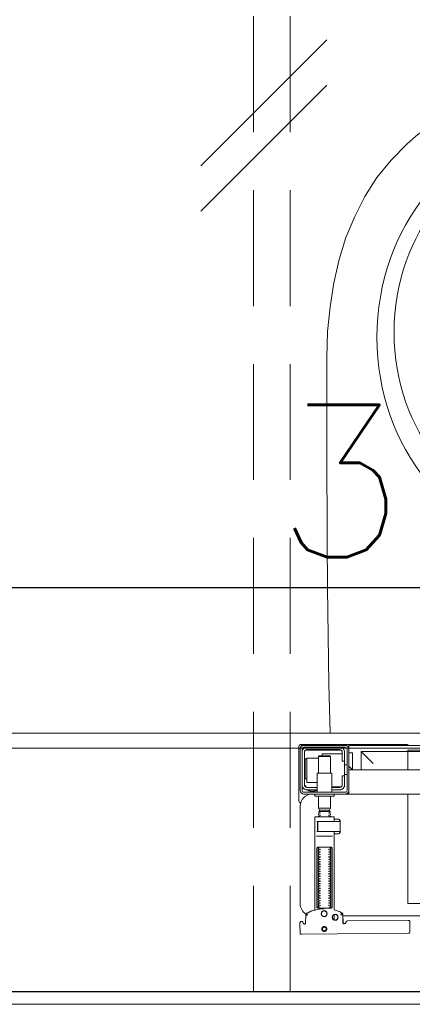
# Model space of a CAD drawing. Header units: millimetres. Extents: x 28291 to 177760, y -399809 to -170937.
# Tile 754 of 905: x 73894 to 73927, y -194641 to -194560. Entities that reach past the tile are written whole.
import ezdxf

# ---------------------------------------------------------------- set-up
doc = ezdxf.new("R2010")
doc.units = ezdxf.units.MM
doc.linetypes.add('DASHDOT', pattern=[25.4, 12.7, -6.35, 0, -6.35])
doc.linetypes.add('HIDDEN2', pattern=[4.7625, 3.175, -1.5875])
doc.layers.get('0').update_dxf_attribs({"lineweight": 0})
doc.layers.add('!! 0_ Istn-okna - wymienione', color=9, linetype='Continuous', lineweight=13, true_color=0x808080)
doc.layers.add('!! 2 ZABUDOWA GK-MDF', color=7, linetype='Continuous', lineweight=13, true_color=0x7a7a7a)
for name, color, linetype, lineweight in [('!! 0_ Istn-sciany', 3, 'Continuous', 30), ('!! 0_Osie', 1, 'DASHDOT', 13), ('0-osie-liniA', 14, 'DASHDOT', 5)]:
    doc.layers.add(name, color=color, linetype=linetype, lineweight=lineweight)
doc.layers.add('!! 2_WYBURZENIA DO REMONTU', color=7, linetype='Continuous', lineweight=0, true_color=0x4d4d4d, plot=False)
doc.layers.add('!!_@ wypos sanit nd', color=7, linetype='Continuous', lineweight=0, plot=False)
doc.styles.add('TXT', font='simplex.shx')
doc.dimstyles.new('DIM50', dxfattribs={"dimscale": 5, "dimtxt": 2.5, "dimasz": 1.5, "dimexe": 0, "dimexo": 0, "dimgap": 0.5, "dimtad": 1, "dimdec": 4, "dimrnd": 0.5, "dimdsep": 46, "dimtxsty": 'TXT', "dimblk1": 'TICK1', "dimblk2": 'TICK1', "dimsah": 1, "dimcen": 0, "dimse1": 1, "dimse2": 1, "dimclrd": 1, "dimclre": 7, "dimclrt": 9, "dimadec": 0, "dimazin": 0, "dimtfac": 1, "dimtdec": 4, "dimtmove": 2, "dimatfit": 3, "dimldrblk": 'TICK1', "dimfxl": 1, "dimtolj": 1, "dimarcsym": 0})

# ---------------------------------------------------------------- blocks, each defined once
blk = doc.blocks.new('A$Cff2eaf8b')
for points in [[(0.16424, 0.07378), (0.16327, 0.07377), (0.16304, 0.07374), (0.16282, 0.07366), (0.16262, 0.07353), (0.16265, 0.07357), (0.16258, 0.07337), (0.16257, 0.07317, -0.157432), (0.16238, 0.07258), (0.1621, 0.07218, -0.241147), (0.16129, 0.07175), (0.1115, 0.07128), (0.11133, 0.07127), (0.11119, 0.07127), (0.11107, 0.07127), (0.11094, 0.07128), (0.11078, 0.0713), (0.11062, 0.07135), (0.11047, 0.07143), (0.11033, 0.07153), (0.11022, 0.07165), (0.11012, 0.07179), (0.11005, 0.07194), (0.11001, 0.0721), (0.10999, 0.07227), (0.10995, 0.08127), (0.11022, 0.08166)], [(0.19647, 0.0744), (0.19626, 0.07438), (0.19604, 0.0743), (0.19585, 0.07417), (0.19566, 0.07396, 0.132231), (0.19551, 0.07346), (0.19546, 0.06691)], [(0.19768, 0.0731, 0.415336), (0.19869, 0.07211)], [(0.19885, 0.07212), (0.19898, 0.07212), (0.19912, 0.07213), (0.19927, 0.07216), (0.1994, 0.07222), (0.19953, 0.07229), (0.19965, 0.07238), (0.19975, 0.07248), (0.20007, 0.07294, 0.158481), (0.20025, 0.07353)], [(0.18031, 0.06175, 0.125713), (0.19466, 0.06556, 0.121439), (0.19519, 0.06605, -0.262119), (0.2, 0.0575), (0.2, -0.0225, -0.414214), (0.19, -0.0325), (0.18751, -0.0325, 0.405519), (0.188, -0.032), (0.188, -0.0313, 0.414214), (0.1875, -0.0308), (0.1725, -0.0308, 0.414214), (0.172, -0.0313), (0.172, -0.032, 0.405519), (0.17249, -0.0325, 0.001664), (0.15993, -0.0325)], [(0.172, -0.00986), (0.172, -0.01366, 0.414214), (0.1722, -0.01386), (0.18462, -0.01386), (0.1878, -0.01386, 0.414214), (0.188, -0.01366), (0.188, 0.06267), (0.18885, 0.06292), (0.18969, 0.06319), (0.19052, 0.0635), (0.19134, 0.06382), (0.19215, 0.06417), (0.19295, 0.06454), (0.19374, 0.06494), (0.19456, 0.06538), (0.19464, 0.06544), (0.19473, 0.0655), (0.19481, 0.06557), (0.19488, 0.06564), (0.19495, 0.06572), (0.19502, 0.06581)], [(0.17647, 0.01114, 0.182836), (0.17636, 0.01123), (0.17515, 0.01163, 0.050055), (0.175, 0.0119), (0.175, 0.01218, 0.050055), (0.17515, 0.01244), (0.17636, 0.01285, 0.719897), (0.17636, 0.01323), (0.17515, 0.01363, 0.050055), (0.175, 0.0139), (0.175, 0.01418, 0.050055), (0.17515, 0.01444), (0.17636, 0.01485, 0.719897), (0.17636, 0.01523), (0.17515, 0.01563, 0.050055), (0.175, 0.0159), (0.175, 0.01618, 0.050055), (0.17515, 0.01644), (0.17636, 0.01685, 0.719897), (0.17636, 0.01723), (0.17515, 0.01763, 0.050055), (0.175, 0.0179), (0.175, 0.01818, 0.050055), (0.17515, 0.01844), (0.17636, 0.01885, 0.719897), (0.17636, 0.01923), (0.17515, 0.01963, 0.050055), (0.175, 0.0199), (0.175, 0.02018, 0.050055), (0.17515, 0.02044), (0.17636, 0.02085, 0.719897), (0.17636, 0.02123), (0.17515, 0.02163, 0.050055), (0.175, 0.0219), (0.175, 0.02218, 0.050055), (0.17515, 0.02244), (0.17636, 0.02285, 0.719897), (0.17636, 0.02323), (0.17515, 0.02363, 0.050055), (0.175, 0.0239), (0.175, 0.02418, 0.050055), (0.17515, 0.02444), (0.17636, 0.02485, 0.719897), (0.17636, 0.02523), (0.17515, 0.02563, 0.050055), (0.175, 0.0259), (0.175, 0.02618, 0.050055), (0.17515, 0.02644), (0.17636, 0.02685, 0.719897), (0.17636, 0.02723), (0.17515, 0.02763, 0.050055), (0.175, 0.0279), (0.175, 0.02818, 0.050055), (0.17515, 0.02844), (0.17636, 0.02885, 0.719897), (0.17636, 0.02923), (0.17515, 0.02963, 0.050055), (0.175, 0.0299), (0.175, 0.03018, 0.050055), (0.17515, 0.03044), (0.17636, 0.03085, 0.719897), (0.17636, 0.03123), (0.17515, 0.03163, 0.050055), (0.175, 0.0319), (0.175, 0.03218, 0.050055), (0.17515, 0.03244), (0.17636, 0.03285, 0.719897), (0.17636, 0.03323), (0.17515, 0.03363, 0.050055), (0.175, 0.0339), (0.175, 0.03418, 0.050055), (0.17515, 0.03444), (0.17636, 0.03485, 0.719897), (0.17636, 0.03523), (0.17515, 0.03563, 0.050055), (0.175, 0.0359), (0.175, 0.03618, 0.050055), (0.17515, 0.03644), (0.17636, 0.03685, 0.719897), (0.17636, 0.03723), (0.17515, 0.03763, 0.050055), (0.175, 0.0379), (0.175, 0.03818, 0.050055), (0.17515, 0.03844), (0.17636, 0.03885, 0.719897), (0.17636, 0.03923), (0.17515, 0.03963, 0.050055), (0.175, 0.0399), (0.175, 0.04018, 0.050055), (0.17515, 0.04044), (0.17636, 0.04085, 0.719897), (0.17636, 0.04123), (0.17515, 0.04163, 0.050055), (0.175, 0.0419), (0.175, 0.04218, 0.050055), (0.17515, 0.04244), (0.17636, 0.04285, 0.719897), (0.17636, 0.04323), (0.17515, 0.04363, 0.050055), (0.175, 0.0439), (0.175, 0.04418, 0.050055), (0.17515, 0.04444), (0.17636, 0.04485, 0.719897), (0.17636, 0.04523), (0.17515, 0.04563, 0.050055), (0.175, 0.0459), (0.175, 0.04618, 0.050055), (0.17515, 0.04644), (0.17636, 0.04685, 0.719897), (0.17636, 0.04723), (0.17515, 0.04763, 0.050055), (0.175, 0.0479), (0.175, 0.04818, 0.050055), (0.17515, 0.04844), (0.17636, 0.04885, 0.719897), (0.17636, 0.04923), (0.17515, 0.04963, 0.050055), (0.175, 0.0499), (0.175, 0.05018, 0.050055), (0.17515, 0.05044), (0.17636, 0.05085, 0.719897), (0.17636, 0.05123), (0.17515, 0.05163, 0.050055), (0.175, 0.0519), (0.175, 0.05218, 0.050055), (0.17515, 0.05244), (0.17636, 0.05285, 0.719897), (0.17636, 0.05323), (0.17515, 0.05363, 0.050055), (0.175, 0.0539), (0.175, 0.05418, 0.050055), (0.17515, 0.05444), (0.17636, 0.05485, 0.719897), (0.17636, 0.05523), (0.17515, 0.05563, 0.050055), (0.175, 0.0559), (0.175, 0.05618, 0.050055), (0.17515, 0.05644), (0.17636, 0.05685, 0.719897), (0.17636, 0.05723), (0.17515, 0.05763, 0.050055), (0.175, 0.0579), (0.175, 0.05818, 0.050055), (0.17515, 0.05844), (0.17636, 0.05885, 0.719897), (0.17636, 0.05923), (0.17515, 0.05963, 0.050055), (0.175, 0.0599), (0.175, 0.06018, 0.050055), (0.17515, 0.06044), (0.17636, 0.06085, 0.474594), (0.17647, 0.06114)], [(0.18353, 0.06114, 0.474594), (0.18364, 0.06085), (0.18485, 0.06044, 0.050055), (0.185, 0.06018), (0.185, 0.0599, 0.050055), (0.18485, 0.05963), (0.18364, 0.05923, 0.719897), (0.18364, 0.05885), (0.18485, 0.05844, 0.050055), (0.185, 0.05818), (0.185, 0.0579, 0.050055), (0.18485, 0.05763), (0.18364, 0.05723, 0.719897), (0.18364, 0.05685), (0.18485, 0.05644, 0.050055), (0.185, 0.05618), (0.185, 0.0559, 0.050055), (0.18485, 0.05563), (0.18364, 0.05523, 0.719897), (0.18364, 0.05485), (0.18485, 0.05444, 0.050055), (0.185, 0.05418), (0.185, 0.0539, 0.050055), (0.18485, 0.05363), (0.18364, 0.05323, 0.719897), (0.18364, 0.05285), (0.18485, 0.05244, 0.050055), (0.185, 0.05218), (0.185, 0.0519, 0.050055), (0.18485, 0.05163), (0.18364, 0.05123, 0.719897), (0.18364, 0.05085), (0.18485, 0.05044, 0.050055), (0.185, 0.05018), (0.185, 0.0499, 0.050055), (0.18485, 0.04963), (0.18364, 0.04923, 0.719897), (0.18364, 0.04885), (0.18485, 0.04844, 0.050055), (0.185, 0.04818), (0.185, 0.0479, 0.050055), (0.18485, 0.04763), (0.18364, 0.04723, 0.719897), (0.18364, 0.04685), (0.18485, 0.04644, 0.050055), (0.185, 0.04618), (0.185, 0.0459, 0.050055), (0.18485, 0.04563), (0.18364, 0.04523, 0.719897), (0.18364, 0.04485), (0.18485, 0.04444, 0.050055), (0.185, 0.04418), (0.185, 0.0439, 0.050055), (0.18485, 0.04363), (0.18364, 0.04323, 0.719897), (0.18364, 0.04285), (0.18485, 0.04244, 0.050055), (0.185, 0.04218), (0.185, 0.0419, 0.050055), (0.18485, 0.04163), (0.18364, 0.04123, 0.719897), (0.18364, 0.04085), (0.18485, 0.04044, 0.050055), (0.185, 0.04018), (0.185, 0.0399, 0.050055), (0.18485, 0.03963), (0.18364, 0.03923, 0.719897), (0.18364, 0.03885), (0.18485, 0.03844, 0.050055), (0.185, 0.03818), (0.185, 0.0379, 0.050055), (0.18485, 0.03763), (0.18364, 0.03723, 0.719897), (0.18364, 0.03685), (0.18485, 0.03644, 0.050055), (0.185, 0.03618), (0.185, 0.0359, 0.050055), (0.18485, 0.03563), (0.18364, 0.03523, 0.719897), (0.18364, 0.03485), (0.18485, 0.03444, 0.050055), (0.185, 0.03418), (0.185, 0.0339, 0.050055), (0.18485, 0.03363), (0.18364, 0.03323, 0.719897), (0.18364, 0.03285), (0.18485, 0.03244, 0.050055), (0.185, 0.03218), (0.185, 0.0319, 0.050055), (0.18485, 0.03163), (0.18364, 0.03123, 0.719897), (0.18364, 0.03085), (0.18485, 0.03044, 0.050055), (0.185, 0.03018), (0.185, 0.0299, 0.050055), (0.18485, 0.02963), (0.18364, 0.02923, 0.719897), (0.18364, 0.02885), (0.18485, 0.02844, 0.050055), (0.185, 0.02818), (0.185, 0.0279, 0.050055), (0.18485, 0.02763), (0.18364, 0.02723, 0.719897), (0.18364, 0.02685), (0.18485, 0.02644, 0.050055), (0.185, 0.02618), (0.185, 0.0259, 0.050055), (0.18485, 0.02563), (0.18364, 0.02523, 0.719897), (0.18364, 0.02485), (0.18485, 0.02444, 0.050055), (0.185, 0.02418), (0.185, 0.0239, 0.050055), (0.18485, 0.02363), (0.18364, 0.02323, 0.719897), (0.18364, 0.02285), (0.18485, 0.02244, 0.050055), (0.185, 0.02218), (0.185, 0.0219, 0.050055), (0.18485, 0.02163), (0.18364, 0.02123, 0.719897), (0.18364, 0.02085), (0.18485, 0.02044, 0.050055), (0.185, 0.02018), (0.185, 0.0199, 0.050055), (0.18485, 0.01963), (0.18364, 0.01923, 0.719897), (0.18364, 0.01885), (0.18485, 0.01844, 0.050055), (0.185, 0.01818), (0.185, 0.0179, 0.050055), (0.18485, 0.01763), (0.18364, 0.01723, 0.719897), (0.18364, 0.01685), (0.18485, 0.01644, 0.050055), (0.185, 0.01618), (0.185, 0.0159, 0.050055), (0.18485, 0.01563), (0.18364, 0.01523, 0.719897), (0.18364, 0.01485), (0.18485, 0.01444, 0.050055), (0.185, 0.01418), (0.185, 0.0139, 0.050055), (0.18485, 0.01363), (0.18364, 0.01323, 0.719897), (0.18364, 0.01285), (0.18485, 0.01244, 0.050055), (0.185, 0.01218), (0.185, 0.0119, 0.050055), (0.18485, 0.01163), (0.18364, 0.01123, 0.182836), (0.18353, 0.01114)], [(0.18575, -0.00966), (0.18575, -0.00207), (0.18572, -0.00196), (0.18564, -0.00189), (0.18554, -0.00186), (0.18565, -0.00188), (0.18573, -0.00194), (0.18577, -0.00204), (0.18577, -0.00966), (0.18574, -0.00977), (0.18566, -0.00984), (0.18547, -0.00986), (0.18558, -0.00981), (0.18563, -0.00966), (0.18563, -0.00206), (0.18557, -0.00191), (0.18547, -0.00186), (0.16743, -0.00186, 0.414214), (0.16723, -0.00206), (0.16723, -0.00966, 0.414214), (0.16743, -0.00986), (0.18547, -0.00986)], [(0.18555, -0.00986, 0.414213), (0.18575, -0.00966), (0.18575, -0.00207), (0.18575, -0.00966), (0.18572, -0.00977), (0.18564, -0.00984), (0.18554, -0.00986)], [(0.175, -0.01382), (0.175, -0.01406, -0.050055), (0.17515, -0.01432), (0.17636, -0.01473, -0.719897), (0.17636, -0.01511), (0.17515, -0.01552, -0.050055), (0.175, -0.01578), (0.175, -0.01606, -0.050055), (0.17515, -0.01632), (0.17636, -0.01673, -0.719897), (0.17636, -0.01711), (0.17515, -0.01752, -0.050055), (0.175, -0.01778), (0.1759, -0.0183), (0.1759, -0.01936), (0.175, -0.02092), (0.175, -0.0308)], [(0.185, -0.01382), (0.185, -0.01406, 0.050055), (0.18485, -0.01432), (0.18364, -0.01473, 0.719897), (0.18364, -0.01511), (0.18485, -0.01552, 0.050055), (0.185, -0.01578), (0.185, -0.01606, 0.050055), (0.18485, -0.01632), (0.18364, -0.01673, 0.719897), (0.18364, -0.01711), (0.18485, -0.01752, 0.050055), (0.185, -0.01778), (0.1841, -0.0183), (0.1841, -0.01936), (0.185, -0.02092), (0.185, -0.0308)], [(0.2001, -0.02534, 0.126559), (0.19961, -0.02525)], [(0.20099, -0.02671, 0.198909), (0.20055, -0.02564, 0.091301), (0.2001, -0.02534)], [(0.16379, -0.0385), (0.1635, -0.0385), (0.1635, -0.04, -0.414214), (0.1675, -0.036), (0.174, -0.036)], [(0.174, -0.038), (0.1675, -0.038, 0.414214), (0.1655, -0.04), (0.1655, -0.0475), (0.1635, -0.0475), (0.1635, -0.067, 0.414214), (0.1675, -0.071)], [(0.1635, -0.0595), (0.1655, -0.0595), (0.1655, -0.067, 0.414214), (0.1675, -0.069), (0.1945, -0.069, 0.414214), (0.1965, -0.067), (0.1965, -0.04, 0.414214), (0.1945, -0.038), (0.186, -0.038)], [(0.174, -0.034), (0.174, -0.0493, 0.414214), (0.1745, -0.0498), (0.1855, -0.0498, 0.414214), (0.186, -0.0493), (0.186, -0.034)], [(0.19375, -0.03562, 0.119096), (0.19, -0.03454, 0.119096), (0.18625, -0.03562)], [(0.19375, -0.036), (0.19375, -0.03562), (0.18625, -0.03562), (0.18625, -0.036), (0.1945, -0.036, -0.414214), (0.1985, -0.04)], [(0.1945, -0.04497), (0.19515, -0.04496), (0.19542, -0.04496), (0.1956, -0.04496), (0.19566, -0.04496, 0.116465), (0.19589, -0.0449), (0.196, -0.04485), (0.196, -0.06155), (0.19589, -0.0615, 0.116465), (0.19566, -0.06144), (0.19542, -0.06144), (0.19515, -0.06144), (0.1945, -0.06143)], [(0.11124, -0.0725), (0.11142, -0.07274), (0.11165, -0.07293), (0.11192, -0.07308), (0.1122, -0.07317), (0.1125, -0.0732), (0.1623, -0.0732, 0.326231), (0.16325, -0.0725)], [(0.1987, -0.07216, 0.000114), (0.1987, -0.07216, 0.517015), (0.20003, -0.07309), (0.19993, -0.07313), (0.19983, -0.07315), (0.19971, -0.07318), (0.19958, -0.07319), (0.19948, -0.07319), (0.19903, -0.07319), (0.19841, -0.07319), (0.19771, -0.07319), (0.16427, -0.07319), (0.16392, -0.07319), (0.16356, -0.07319), (0.16323, -0.07319), (0.16293, -0.07319), (0.16269, -0.07319), (0.16249, -0.07319), (0.16236, -0.07319)], [(0.1945, -0.071, 0.414214), (0.1985, -0.067)], [(0.2001, -0.07306, 0.091301), (0.20055, -0.07276, 0.198909), (0.20099, -0.0717)]]:
    blk.add_lwpolyline(points, format="xyb")
for points in [[(0.19864, 0.08252), (0.11173, 0.08169)], [(0.20013, 0.08252), (0.20025, 0.07353)], [(0.16386, 0.07389), (0.16409, 0.07384), (0.16425, 0.07378), (0.1644, 0.07368), (0.16452, 0.07356), (0.16463, 0.07342), (0.16471, 0.07326), (0.16476, 0.07309), (0.16478, 0.07292), (0.16496, 0.06636), (0.16497, 0.06624), (0.16498, 0.06614), (0.165, 0.06604), (0.16503, 0.06594), (0.16507, 0.06584), (0.16511, 0.06575), (0.16516, 0.06566), (0.16521, 0.06557), (0.16527, 0.06549), (0.16534, 0.0654), (0.16542, 0.06533), (0.1655, 0.06526), (0.16558, 0.06519), (0.16567, 0.06513), (0.16576, 0.06508), (0.16651, 0.0647), (0.16726, 0.06433), (0.16803, 0.06399), (0.16881, 0.06367), (0.1696, 0.06337), (0.17039, 0.06309), (0.17119, 0.06284), (0.172, 0.0626), (0.172, -0.00186)], [(0.1651, 0.06653), (0.16492, 0.07312), (0.1649, 0.07329), (0.16485, 0.07345), (0.16478, 0.07361), (0.16467, 0.07374), (0.16455, 0.07386), (0.16441, 0.07396), (0.16425, 0.07403), (0.16409, 0.07408), (0.16391, 0.07409)], [(0.19757, 0.07355), (0.19749, 0.07368), (0.19738, 0.0738), (0.19726, 0.0739), (0.19713, 0.07399), (0.19698, 0.07405), (0.19683, 0.07408), (0.19667, 0.07409), (0.19577, 0.07408)], [(0.16493, 0.0675), (-0.16477, 0.0675)], [(0.172, 0.07087), (0.172, 0.06656)], [(-0.11847, -0.0325), (-0.11847, 0.0575), (0.11153, 0.0575), (0.11153, -0.0325)], [(0.17483, 0.06014), (0.17483, 0.01214)], [(0.18523, 0.01214), (0.18523, 0.06014)], [(0.16811, -0.00015), (0.16776, -0.00056), (0.16776, -0.00022), (0.16779, -0.00011), (0.16786, -0.00004), (0.16797, 0), (0.1681, 0.00001), (0.16822, 0.00001), (0.16841, 0.00003), (0.16887, 0.00014), (0.172, 0.00014)], [(0.16848, 0.00006), (0.16856, 0.00012), (0.16876, 0.00014)], [(0.18662, 0.00214), (0.17345, 0.00214)], [(0.16732, -0.0019), (0.16732, -0.00074), (0.16736, -0.00062), (0.16746, -0.00054), (0.16767, -0.00049)], [(0.16751, -0.00165), (0.16754, -0.00139), (0.16766, -0.00086)], [(0.17371, -0.00186), (0.18481, -0.00186), (0.18637, -0.00186)], [(0.16767, -0.01124), (0.16755, -0.01122), (0.16746, -0.01119), (0.16737, -0.01112), (0.16732, -0.01098), (0.16732, -0.00983)], [(0.16766, -0.01087), (0.16754, -0.01033), (0.16751, -0.01008)], [(0.172, -0.01186), (0.16887, -0.01186), (0.16841, -0.01176), (0.16831, -0.01174), (0.16819, -0.01174), (0.16806, -0.01173), (0.16794, -0.01172), (0.16783, -0.01166), (0.16776, -0.01151), (0.16776, -0.01117), (0.16811, -0.01157)], [(0.16876, -0.01186), (0.16866, -0.01186), (0.16848, -0.01178)], [(0.18558, -0.00986), (0.18637, -0.00986)], [(0.185, -0.02092), (0.175, -0.02092)], [(0.1759, -0.0183), (0.1841, -0.0183)], [(0.1841, -0.01936), (0.1759, -0.01936)], [(0.19962, -0.02522), (0.19976, -0.02523), (0.19987, -0.02526), (0.20001, -0.0253)], [(0.20099, -0.02671), (0.20099, -0.0717)], [(-0.16, -0.0355), (-0.16, -0.0325), (0.16, -0.0325), (0.16, -0.0355)], [(0.16, -0.0485), (0.16, -0.0365)], [(0.1635, -0.0475), (0.1635, -0.04)], [(0.174, -0.0385), (0.16618, -0.0385)], [(0.167, -0.03806), (0.16693, -0.03815), (0.16687, -0.03825), (0.16681, -0.03837), (0.16675, -0.0385)], [(0.19499, -0.03806), (0.19506, -0.03814), (0.19512, -0.03823), (0.19517, -0.03833), (0.19521, -0.03842), (0.19525, -0.03853), (0.19528, -0.03863), (0.19531, -0.03874), (0.19533, -0.03885), (0.19535, -0.03896), (0.19537, -0.03907), (0.19538, -0.03917), (0.19539, -0.03927), (0.19537, -0.03937), (0.19547, -0.0394), (0.19557, -0.0394), (0.19567, -0.0394), (0.19578, -0.0394), (0.19589, -0.0394), (0.19612, -0.0394), (0.19616, -0.0393), (0.19615, -0.03919), (0.19613, -0.03907), (0.19609, -0.03894), (0.19605, -0.03882), (0.19594, -0.03861)], [(0.1615, -0.0485), (0.1635, -0.0485)], [(0.186, -0.042), (0.1945, -0.042), (0.1945, -0.062), (0.185, -0.062)], [(0.19591, -0.04489), (0.19602, -0.04489), (0.19615, -0.04489), (0.19632, -0.04489), (0.1965, -0.04489)], [(0.16, -0.0555), (0.157, -0.0525), (0.16, -0.0525), (-0.16, -0.0525), (-0.157, -0.0525), (-0.16, -0.0555)], [(0.11153, -0.0525), (0.11153, -0.0675), (0.15, -0.0675)], [(0.14, -0.0575), (0.15, -0.0675), (0.15, -0.0525)], [(0.16, -0.0665), (0.157, -0.0665), (0.157, -0.0525)], [(0.1615, -0.0565), (0.1635, -0.0565)], [(0.175, -0.0498), (0.175, -0.06346), (0.1755, -0.06396), (0.1845, -0.06396), (0.185, -0.06346), (0.185, -0.0498)], [(0.1655, -0.0655), (0.182, -0.0655), (0.182, -0.06396)], [(0.185, -0.06346), (0.175, -0.06346)], [(0.1965, -0.06151), (0.19632, -0.06151), (0.19615, -0.06151), (0.19602, -0.06151), (0.19591, -0.06151)], [(0.16, -0.0695), (0.16, -0.0725), (0.03305, -0.0725)], [(0.16721, -0.0685), (0.19466, -0.0685), (0.19478, -0.0685)], [(0.17, -0.069), (0.17, -0.0685)], [(0.174, -0.069), (0.174, -0.0685)]]:
    blk.add_lwpolyline(points)
for points in [[(0.18024, 0.0763), (0.18044, 0.07631), (0.18064, 0.07634), (0.18083, 0.07639), (0.18102, 0.07646), (0.1812, 0.07655), (0.18138, 0.07665), (0.18154, 0.07677), (0.18168, 0.07691), (0.18182, 0.07706), (0.18193, 0.07722), (0.18204, 0.0774), (0.18212, 0.07758), (0.18219, 0.07777), (0.18223, 0.07796), (0.18226, 0.07816), (0.18227, 0.07836), (0.18226, 0.07857), (0.18223, 0.07876), (0.18217, 0.07896), (0.18211, 0.07915), (0.18202, 0.07933), (0.18191, 0.0795), (0.18179, 0.07966), (0.18165, 0.07981), (0.1815, 0.07994), (0.18134, 0.08006), (0.18117, 0.08016), (0.18099, 0.08024), (0.1808, 0.08031), (0.1806, 0.08036), (0.1804, 0.08038), (0.1802, 0.08039), (0.18, 0.08038), (0.1798, 0.08035), (0.17961, 0.0803), (0.17942, 0.08023), (0.17924, 0.08014), (0.17907, 0.08004), (0.17891, 0.07992), (0.17876, 0.07978), (0.17863, 0.07963), (0.17851, 0.07947), (0.17841, 0.07929), (0.17832, 0.07911), (0.17826, 0.07892), (0.17821, 0.07872), (0.17818, 0.07853), (0.17817, 0.07832), (0.17819, 0.07812), (0.17822, 0.07793), (0.17827, 0.07773), (0.17834, 0.07754), (0.17842, 0.07736), (0.17853, 0.07719), (0.17865, 0.07703), (0.17879, 0.07688), (0.17894, 0.07675), (0.1791, 0.07663), (0.17927, 0.07653), (0.17946, 0.07645), (0.17965, 0.07638), (0.17984, 0.07633), (0.18004, 0.07631)], [(0.18023, 0.07679), (0.18038, 0.0768), (0.18053, 0.07682), (0.18068, 0.07686), (0.18082, 0.07691), (0.18096, 0.07698), (0.18109, 0.07706), (0.18121, 0.07715), (0.18132, 0.07725), (0.18143, 0.07737), (0.18151, 0.07749), (0.18159, 0.07762), (0.18166, 0.07776), (0.18171, 0.0779), (0.18174, 0.07805), (0.18176, 0.0782), (0.18177, 0.07835), (0.18176, 0.0785), (0.18174, 0.07866), (0.1817, 0.0788), (0.18164, 0.07895), (0.18158, 0.07908), (0.1815, 0.07921), (0.18141, 0.07933), (0.1813, 0.07944), (0.18119, 0.07955), (0.18107, 0.07964), (0.18093, 0.07971), (0.1808, 0.07978), (0.18065, 0.07983), (0.18051, 0.07986), (0.18036, 0.07988), (0.1802, 0.07989), (0.18005, 0.07988), (0.1799, 0.07986), (0.17975, 0.07982), (0.17961, 0.07976), (0.17947, 0.0797), (0.17935, 0.07962), (0.17922, 0.07953), (0.17911, 0.07942), (0.17901, 0.07931), (0.17892, 0.07919), (0.17884, 0.07906), (0.17878, 0.07892), (0.17873, 0.07877), (0.1787, 0.07863), (0.17867, 0.07848), (0.17867, 0.07832), (0.17868, 0.07817), (0.1787, 0.07802), (0.17874, 0.07787), (0.17879, 0.07773), (0.17886, 0.07759), (0.17894, 0.07746), (0.17903, 0.07734), (0.17913, 0.07723), (0.17925, 0.07713), (0.17937, 0.07704), (0.1795, 0.07696), (0.17964, 0.0769), (0.17978, 0.07685), (0.17993, 0.07682), (0.18008, 0.07679)], [(0.16587, 0.06536), (0.16582, 0.06538), (0.16577, 0.06542), (0.16573, 0.06545), (0.16568, 0.06549), (0.16563, 0.06553), (0.16558, 0.06558), (0.16553, 0.06563), (0.16548, 0.06568), (0.16544, 0.06573), (0.1654, 0.06579), (0.16536, 0.06585), (0.16532, 0.06591), (0.16529, 0.06597), (0.16526, 0.06603), (0.16523, 0.0661), (0.16521, 0.06616), (0.16519, 0.06623), (0.16517, 0.06629), (0.16515, 0.06636), (0.16514, 0.06642), (0.16514, 0.06648), (0.16513, 0.06654), (0.16513, 0.06659), (0.16518, 0.06661), (0.16643, 0.06666), (0.16648, 0.06666), (0.16654, 0.06666), (0.16659, 0.06668), (0.16664, 0.06665), (0.16661, 0.06661), (0.16658, 0.06656), (0.16655, 0.06651), (0.16652, 0.06645), (0.16594, 0.06536)], [(0.18533, 0.06114), (0.18541, 0.06113), (0.1855, 0.06112), (0.18559, 0.06111), (0.18567, 0.06108), (0.18575, 0.06105), (0.18583, 0.06101), (0.18591, 0.06096), (0.18597, 0.0609), (0.18604, 0.06084), (0.18609, 0.06076), (0.18615, 0.06068), (0.18619, 0.06058), (0.18623, 0.06048), (0.18625, 0.06037), (0.18627, 0.06025), (0.18628, 0.06014), (0.18628, 0.01214), (0.18627, 0.01202), (0.18625, 0.01191), (0.18623, 0.0118), (0.18619, 0.01169), (0.18615, 0.0116), (0.18609, 0.01151), (0.18604, 0.01144), (0.18597, 0.01137), (0.18591, 0.01131), (0.18583, 0.01126), (0.18575, 0.01122), (0.18567, 0.01119), (0.18559, 0.01117), (0.1855, 0.01115), (0.18541, 0.01114), (0.18533, 0.01114), (0.17475, 0.01114), (0.17466, 0.01114), (0.17457, 0.01115), (0.17449, 0.01117), (0.1744, 0.01119), (0.17432, 0.01122), (0.17424, 0.01126), (0.17416, 0.01131), (0.17409, 0.01137), (0.17403, 0.01144), (0.17397, 0.01151), (0.17392, 0.0116), (0.17387, 0.01169), (0.17384, 0.0118), (0.17381, 0.01191), (0.17379, 0.01202), (0.17379, 0.01214), (0.17379, 0.06014), (0.17379, 0.06025), (0.17381, 0.06037), (0.17384, 0.06048), (0.17387, 0.06058), (0.17392, 0.06068), (0.17397, 0.06076), (0.17403, 0.06084), (0.17409, 0.0609), (0.17416, 0.06096), (0.17424, 0.06101), (0.17432, 0.06105), (0.1744, 0.06108), (0.17449, 0.06111), (0.17457, 0.06112), (0.17466, 0.06113), (0.17475, 0.06114)], [(-0.11847, -0.0685), (0.11153, -0.0685), (0.11153, -0.0675), (-0.11847, -0.0675)]]:
    blk.add_lwpolyline(points, close=True)
for points in [[(0.19546, 0.0669), (0.19546, 0.0669), (0.19546, 0.0669), (0.19546, 0.06691), (0.19546, 0.06691), (0.19546, 0.06691), (0.19546, 0.06691), (0.19546, 0.06691), (0.19546, 0.06691), (0.19546, 0.06691), (0.19546, 0.06691), (0.19546, 0.06691), (0.19546, 0.06691), (0.19546, 0.06691), (0.19546, 0.06691), (0.19546, 0.06691), (0.19546, 0.06691), (0.19546, 0.06691), (0.19546, 0.06691), (0.19546, 0.06691), (0.19546, 0.0669), (0.19546, 0.0669), (0.19546, 0.0669), (0.19546, 0.0669), (0.19546, 0.0669), (0.19546, 0.0669), (0.19546, 0.0669), (0.19546, 0.0669), (0.19546, 0.0669), (0.19546, 0.0669), (0.19546, 0.0669), (0.19546, 0.0669), (0.19546, 0.0669), (0.19546, 0.0669), (0.19546, 0.0669), (0.19546, 0.0669), (0.19545, 0.0669), (0.19545, 0.06691), (0.19545, 0.06691), (0.19545, 0.06691), (0.19545, 0.06691), (0.19545, 0.06691), (0.19545, 0.06691), (0.19545, 0.06691), (0.19545, 0.06691), (0.19544, 0.06691), (0.19544, 0.06691), (0.19544, 0.0669), (0.19544, 0.0669), (0.19544, 0.0669), (0.19543, 0.0669), (0.19543, 0.0669), (0.19543, 0.0669), (0.19543, 0.0669), (0.19543, 0.0669), (0.19543, 0.0669), (0.19543, 0.0669), (0.19542, 0.0669), (0.19542, 0.0669), (0.19542, 0.0669), (0.19542, 0.0669), (0.19542, 0.0669), (0.19541, 0.0669), (0.19541, 0.0669), (0.19541, 0.0669), (0.19541, 0.0669), (0.19541, 0.0669), (0.1954, 0.0669), (0.1954, 0.0669), (0.1954, 0.0669), (0.19539, 0.0669), (0.19539, 0.0669), (0.19539, 0.0669), (0.19537, 0.06691), (0.19537, 0.06691), (0.19537, 0.06691), (0.19536, 0.06691), (0.19536, 0.06691), (0.19535, 0.06691), (0.19535, 0.06691), (0.19534, 0.06691), (0.19534, 0.06691), (0.19533, 0.06691), (0.19533, 0.06691), (0.19532, 0.06691), (0.19532, 0.06691), (0.19531, 0.06691), (0.19531, 0.06691), (0.1953, 0.06691), (0.19529, 0.06691), (0.19529, 0.06691), (0.19528, 0.06691), (0.19527, 0.06691), (0.19527, 0.06691), (0.19526, 0.06691), (0.19525, 0.06691), (0.19524, 0.06691), (0.19523, 0.06691), (0.19523, 0.06691), (0.19522, 0.06691), (0.19521, 0.06691), (0.1952, 0.06691), (0.19519, 0.06691), (0.19518, 0.06691), (0.19517, 0.06691), (0.19516, 0.06691), (0.19515, 0.06691), (0.19514, 0.06691), (0.19513, 0.06691), (0.19512, 0.06691), (0.19511, 0.06691), (0.1951, 0.06691), (0.19509, 0.06691), (0.19508, 0.06691), (0.19507, 0.06691), (0.19506, 0.06691), (0.19505, 0.06691), (0.19504, 0.06691), (0.19503, 0.06691), (0.19502, 0.06691), (0.19501, 0.06691), (0.19499, 0.06691), (0.19498, 0.06691), (0.19497, 0.06691), (0.19496, 0.06691), (0.19495, 0.06691), (0.19494, 0.06692), (0.19492, 0.06692), (0.19491, 0.06692), (0.1949, 0.06692), (0.19489, 0.06692), (0.19487, 0.06692), (0.19486, 0.06692), (0.19485, 0.06692), (0.19484, 0.06692), (0.19482, 0.06692), (0.19481, 0.06692), (0.19469, 0.06692), (0.19464, 0.06692), (0.19459, 0.06692), (0.19456, 0.06692), (0.19453, 0.06692), (0.19451, 0.06692), (0.19448, 0.06692), (0.19445, 0.06692), (0.19443, 0.06692), (0.1944, 0.06692), (0.19438, 0.06692), (0.19435, 0.06692), (0.19433, 0.06692), (0.1943, 0.06692), (0.19428, 0.06692), (0.19427, 0.06692), (0.19425, 0.06692), (0.19423, 0.06692), (0.19422, 0.06692), (0.19421, 0.06692), (0.19419, 0.06692), (0.19418, 0.06692), (0.19418, 0.06692), (0.19417, 0.06692), (0.19416, 0.06692), (0.19416, 0.06692), (0.19415, 0.06692), (0.19415, 0.06693), (0.19414, 0.06693), (0.19414, 0.06693), (0.19413, 0.06693), (0.19413, 0.06693), (0.19412, 0.06693), (0.19412, 0.06693), (0.19411, 0.06693), (0.19411, 0.06693), (0.19411, 0.06692), (0.1941, 0.06692), (0.1941, 0.06692), (0.1941, 0.06692), (0.19409, 0.06692), (0.19409, 0.06692), (0.19409, 0.06692), (0.19408, 0.06692), (0.19408, 0.06692), (0.19408, 0.06692), (0.19407, 0.06692), (0.19407, 0.06692), (0.19406, 0.06692), (0.19406, 0.06692), (0.19406, 0.06692), (0.19406, 0.06692), (0.19405, 0.06692), (0.19405, 0.06692), (0.19405, 0.06692), (0.19405, 0.06692), (0.19404, 0.06693), (0.19404, 0.06693), (0.19404, 0.06693), (0.19403, 0.06693), (0.19403, 0.06693), (0.19402, 0.06693), (0.19402, 0.06694), (0.19402, 0.06694), (0.19401, 0.06694), (0.19401, 0.06694), (0.19401, 0.06694), (0.194, 0.06694), (0.194, 0.06694), (0.194, 0.06694), (0.194, 0.06694), (0.194, 0.06694), (0.194, 0.06694), (0.19399, 0.06694), (0.19399, 0.06694), (0.19399, 0.06694), (0.19399, 0.06694), (0.19399, 0.06694), (0.19399, 0.06694), (0.19399, 0.06694), (0.19398, 0.06694), (0.19398, 0.06694), (0.19398, 0.06694), (0.19398, 0.06693), (0.19398, 0.06693), (0.19397, 0.06693), (0.19397, 0.06693), (0.19397, 0.06693), (0.19397, 0.06693), (0.19397, 0.06692), (0.19397, 0.06692), (0.19397, 0.06692), (0.19397, 0.06692), (0.19397, 0.06692), (0.19397, 0.06691), (0.19397, 0.06691), (0.19397, 0.06691), (0.19397, 0.06691), (0.19397, 0.0669), (0.19397, 0.0669), (0.19397, 0.0669), (0.19397, 0.0669), (0.19397, 0.0669), (0.19397, 0.06689), (0.19397, 0.06689), (0.19397, 0.06689), (0.19397, 0.06689), (0.19397, 0.06689), (0.19397, 0.06688), (0.19397, 0.06688), (0.19398, 0.06688), (0.19398, 0.06688), (0.19398, 0.06688), (0.19398, 0.06687), (0.19399, 0.06687), (0.19399, 0.06687), (0.19399, 0.06687), (0.194, 0.06686), (0.194, 0.06686), (0.19401, 0.06685), (0.19401, 0.06685), (0.19401, 0.06685), (0.19402, 0.06684), (0.19402, 0.06684), (0.19402, 0.06684), (0.19402, 0.06683), (0.19403, 0.06683), (0.19403, 0.06683), (0.19403, 0.06682), (0.19403, 0.06682), (0.19403, 0.06682), (0.19403, 0.06681), (0.19403, 0.06681), (0.19404, 0.06681), (0.19404, 0.06681), (0.19404, 0.0668), (0.19404, 0.0668), (0.19404, 0.0668), (0.19404, 0.06679), (0.19405, 0.06679), (0.19405, 0.06679), (0.19405, 0.06678), (0.19405, 0.06678), (0.19405, 0.06677), (0.19406, 0.06677), (0.19406, 0.06677), (0.19406, 0.06676), (0.19406, 0.06676), (0.19407, 0.06675), (0.19407, 0.06675), (0.19407, 0.06674), (0.19408, 0.06673), (0.19408, 0.06672), (0.19409, 0.06671), (0.1941, 0.0667), (0.1941, 0.06669), (0.19411, 0.06668), (0.19412, 0.06666), (0.19414, 0.06663), (0.19416, 0.06659), (0.19418, 0.06655), (0.19419, 0.06653), (0.1942, 0.06652), (0.19421, 0.0665), (0.19422, 0.06648), (0.19423, 0.06646), (0.19433, 0.06627), (0.19434, 0.06626), (0.19435, 0.06624), (0.19436, 0.06622), (0.19437, 0.06621), (0.19438, 0.06619), (0.19439, 0.06618), (0.1944, 0.06616), (0.1944, 0.06614), (0.19441, 0.06613), (0.19442, 0.06611), (0.19443, 0.0661), (0.19444, 0.06608), (0.19445, 0.06607), (0.19445, 0.06605), (0.19446, 0.06604), (0.19447, 0.06603), (0.19448, 0.06601), (0.19448, 0.066), (0.19449, 0.06598), (0.1945, 0.06597), (0.19451, 0.06596), (0.19451, 0.06595), (0.19452, 0.06593), (0.19453, 0.06592), (0.19453, 0.06591), (0.19454, 0.0659), (0.19455, 0.06588), (0.19455, 0.06587), (0.19456, 0.06586), (0.19457, 0.06585), (0.19457, 0.06584), (0.19458, 0.06583), (0.19458, 0.06582), (0.19459, 0.06581), (0.19459, 0.0658), (0.1946, 0.06579), (0.1946, 0.06578), (0.19461, 0.06577), (0.19461, 0.06576), (0.19462, 0.06575), (0.19462, 0.06574), (0.19463, 0.06573), (0.19463, 0.06572), (0.19464, 0.06572), (0.19464, 0.06571), (0.19464, 0.0657), (0.19465, 0.06569), (0.19465, 0.06569), (0.19466, 0.06568), (0.19466, 0.06567), (0.19466, 0.06567), (0.19467, 0.06566), (0.19467, 0.06566), (0.19467, 0.06565), (0.19467, 0.06565), (0.19468, 0.06564), (0.19468, 0.06564), (0.19468, 0.06564), (0.19468, 0.06563), (0.19468, 0.06563), (0.19468, 0.06563), (0.19468, 0.06563), (0.19468, 0.06563), (0.19468, 0.06562), (0.19469, 0.06562), (0.19469, 0.06562), (0.19469, 0.06562), (0.19469, 0.06562), (0.19469, 0.06562), (0.19469, 0.06562), (0.19469, 0.06561), (0.19469, 0.06561), (0.19469, 0.06561), (0.19469, 0.06561), (0.19469, 0.06561), (0.19469, 0.06561), (0.19469, 0.06561), (0.19469, 0.06561), (0.19469, 0.06561), (0.19469, 0.06561), (0.19469, 0.06561), (0.19469, 0.06561), (0.19469, 0.06561), (0.19469, 0.06561), (0.19469, 0.06561), (0.19469, 0.06561), (0.19469, 0.0656), (0.19469, 0.0656), (0.19469, 0.0656), (0.19469, 0.0656), (0.19469, 0.0656), (0.19469, 0.0656), (0.19468, 0.0656), (0.19468, 0.0656), (0.19468, 0.0656), (0.19468, 0.0656), (0.19468, 0.0656), (0.19468, 0.0656), (0.19468, 0.0656), (0.19469, 0.0656), (0.19469, 0.0656), (0.19469, 0.0656), (0.19469, 0.0656), (0.19469, 0.0656), (0.19469, 0.0656), (0.19469, 0.0656), (0.19469, 0.0656), (0.19469, 0.0656), (0.19469, 0.0656), (0.19469, 0.0656), (0.19469, 0.0656, 0.269557)], [(0.16, -0.0695), (0.16, -0.0355, -0.414214), (0.163, -0.0325), (0.197, -0.0325, -0.414214), (0.2, -0.0355), (0.2, -0.0695, -0.414214), (0.197, -0.0725), (0.163, -0.0725, -0.414214)], [(0.1985, -0.0355), (0.1985, -0.0695, -0.414214), (0.197, -0.071), (0.163, -0.071, -0.414214), (0.1615, -0.0695), (0.1615, -0.0355, -0.414214), (0.163, -0.034), (0.197, -0.034, -0.414214)]]:
    blk.add_lwpolyline(points, format="xyb", close=True)
for centre, radius in [((0.17128, 0.06872), 0.00247), ((0.17128, 0.06871), 0.00227), ((0.18031, 0.0658), 0.00247), ((0.18031, 0.0658), 0.00227)]:
    blk.add_circle(centre, radius)
for centre, major_axis, ratio, start_param, end_param in [((0.11145, 0.08128), (-0.0015, -0.00001), 0.008666, 6.276938, 6.283143), ((0.11172, 0.08167), (0.0015, 0.00001), 0.008666, 1.564549, 3.135353), ((0.19863, 0.08251), (0.0015, 0.00001), 0.008666, 0.000034, 1.564556), ((0.16326, 0.07477), (0.00001, -0.001), 0.006244, 0, 0.008667), ((0.19846, 0.074), (-0.000892, -0.000453), 0.001081, 6.273741, 6.283185), ((0.19868, 0.07311), (-0.001, -0.00001), 0.00236, 6.276941, 6.283185), ((0.19875, 0.07351), (0.0015, 0.00002), 0.011557, 6.27692, 6.283202), ((0.19849, 0.07212), (0.000501, 0.000005), 0.008666, 5.12776, 5.491123), ((0.19868, 0.07311), (0.000013, -0.001), 0.403131, 6.273715, 6.283185), ((0.19883, 0.07312), (0.000018, -0.001), 0.702652, 6.271005, 6.283185), ((0.17484, 0.06014), (0, 0.001), 0.006244, 0, 1.570796), ((0.18031, 0.06225), (0.000005, -0.0005), 0.006244, 0, 0.008667), ((0.18524, 0.06014), (0, -0.001), 0.006244, 3.141593, 4.712389), ((0.17484, 0.01214), (0, -0.001), 0.006244, 4.712389, 6.283185), ((0.18524, 0.01214), (0, -0.001), 0.006244, 4.712389, 6.283185), ((0.16768, -0.00069), (-0.000013, 0.0002), 0.199357, 6.276703, 6.276744), ((0.16768, -0.01104), (-0.000013, -0.0002), 0.199357, 0.006339, 0.00638)]:
    blk.add_ellipse(centre, major_axis=major_axis, ratio=ratio, start_param=start_param, end_param=end_param)
blk = doc.blocks.new('A$C6ce7c513')
at = {"lineweight": 0}
for points in [[(0, 0), (0, -0.00246)], [(-0.17548, -0.00049), (-0.17646, -0.04094), (-0.1772, -0.08064), (-0.1777, -0.11986), (-0.17794, -0.15833), (-0.17819, -0.23404), (-0.17819, -0.30902), (-0.17745, -0.33023), (-0.17548, -0.3507), (-0.17252, -0.37043), (-0.16807, -0.38942), (-0.1624, -0.40767), (-0.15525, -0.42494), (-0.14687, -0.44121), (-0.137, -0.45675), (-0.12541, -0.47105), (-0.11234, -0.48437), (-0.10519, -0.49078), (-0.09779, -0.4967), (-0.08965, -0.50238), (-0.08126, -0.50755), (-0.07239, -0.51249), (-0.06326, -0.51693), (-0.05364, -0.52087), (-0.04353, -0.52408), (-0.03317, -0.52679), (-0.02257, -0.52877), (-0.01147, -0.53), (-0.00012, -0.53049), (0.01147, -0.53), (0.02257, -0.52877), (0.03317, -0.52679), (0.04353, -0.52408), (0.05364, -0.52087), (0.06326, -0.51693), (0.07239, -0.51249), (0.08126, -0.50755), (0.08965, -0.50238), (0.09779, -0.4967), (0.10519, -0.49078), (0.11234, -0.48437), (0.12541, -0.47105), (0.137, -0.45675), (0.14687, -0.44121), (0.15525, -0.42494), (0.1624, -0.40767), (0.16807, -0.38942), (0.17227, -0.37043), (0.17548, -0.3507), (0.17745, -0.33023), (0.17819, -0.30902), (0.17819, -0.23404), (0.17794, -0.15833), (0.17745, -0.11986), (0.17695, -0.08064), (0.17646, -0.04094), (0.17548, -0.00049)], [(-0.17548, -0.00049), (0.17547, -0.00049)], [(0, -0.00469), (0, -0.0185)], [(0, -0.02072), (0, -0.02318)], [(0, -0.0254), (0, -0.03921)], [(0, -0.04143), (0, -0.0439)], [(0, -0.04612), (0, -0.05993)], [(0, -0.0624), (0, -0.06461)], [(0, -0.06683), (0, -0.08064)], [(-0.07757, -0.08557), (-0.07757, -0.09717)], [(0, -0.08311), (0, -0.08533)], [(0, -0.08755), (0, -0.10136)], [(0.07756, -0.08557), (0.07756, -0.09717)], [(-0.08102, -0.10062), (-0.09261, -0.10062)], [(-0.07633, -0.10062), (-0.07855, -0.10062)], [(-0.07757, -0.09939), (-0.07757, -0.1016)], [(-0.07757, -0.10408), (-0.07757, -0.11567)], [(-0.06252, -0.10062), (-0.07411, -0.10062)], [(0, -0.10383), (0, -0.10605)], [(0.06252, -0.10062), (0.07411, -0.10062)], [(0.07633, -0.10062), (0.07855, -0.10062)], [(0.07756, -0.09939), (0.07756, -0.1016)], [(0.07756, -0.10408), (0.07756, -0.11567)], [(0.08101, -0.10062), (0.09236, -0.10062)], [(0, -0.10827), (0, -0.12208)], [(0, -0.12455), (0, -0.12677)], [(0, -0.12898), (0, -0.14304)], [(0, -0.14526), (0, -0.14748)], [(0, -0.14995), (0, -0.16376)], [(0, -0.16598), (0, -0.1682)], [(0, -0.17066), (0, -0.18447)], [(0, -0.18669), (0, -0.18892)], [(0, -0.19138), (0, -0.20519)], [(0, -0.20741), (0, -0.20988)], [(0, -0.2121), (0, -0.22591)], [(0, -0.22813), (0, -0.2306)], [(0, -0.23281), (0, -0.24663)], [(0, -0.24884), (0, -0.25131)], [(0, -0.25353), (0, -0.26734)], [(0, -0.26956), (0, -0.27203)], [(0, -0.27425), (0, -0.28806)], [(0, -0.29052), (0, -0.29274)], [(0, -0.29497), (0, -0.30878)], [(0, -0.31124), (0, -0.31346)], [(0, -0.31568), (0, -0.32949)], [(0, -0.33196), (0, -0.33418)], [(0, -0.3364), (0, -0.35046)], [(0, -0.35267), (0, -0.35489)], [(0, -0.35736), (0, -0.37117)], [(0, -0.37339), (0, -0.37561)], [(0, -0.37808), (0, -0.39189)], [(0, -0.39411), (0, -0.39633)], [(0, -0.39879), (0, -0.41261)], [(0, -0.41483), (0, -0.41704)], [(0, -0.41951), (0, -0.43332)], [(0, -0.43554), (0, -0.43801)], [(0, -0.44023), (0, -0.45404)], [(0, -0.45626), (0, -0.45872)], [(0, -0.46094), (0, -0.47475)], [(0, -0.47697), (0, -0.47944)], [(0, -0.48166), (0, -0.49547)], [(0, -0.49794), (0, -0.50016)], [(0, -0.50238), (0, -0.51619)], [(0, -0.51866), (0, -0.52088)], [(0, -0.52309), (0, -0.5369)], [(0, -0.53937), (0, -0.54159)], [(0, -0.54381), (0, -0.55811)]]:
    blk.add_lwpolyline(points, dxfattribs=at)
blk.add_lwpolyline([(-0.04452, -0.20988), (-0.04427, -0.20667), (-0.04279, -0.20371), (-0.04082, -0.20124), (-0.03835, -0.19952), (-0.02898, -0.19607), (-0.01936, -0.19335), (-0.00974, -0.19187), (-0.00013, -0.19138), (0.00974, -0.19187), (0.01936, -0.19335), (0.02898, -0.19607), (0.03835, -0.19952), (0.04082, -0.20124), (0.04279, -0.20371), (0.04402, -0.20667), (0.04451, -0.20988), (0.04451, -0.22344), (0.04402, -0.23577), (0.04304, -0.24663), (0.0418, -0.25624), (0.04032, -0.26463), (0.0381, -0.27203), (0.03539, -0.27819), (0.03243, -0.28362), (0.02898, -0.28806), (0.02528, -0.29151), (0.02133, -0.29447), (0.01714, -0.29694), (0.01294, -0.29866), (0.00875, -0.2999), (-0.00013, -0.30088), (-0.00876, -0.2999), (-0.01295, -0.29866), (-0.01739, -0.29694), (-0.02133, -0.29447), (-0.02528, -0.29151), (-0.02898, -0.28806), (-0.03243, -0.28362), (-0.03539, -0.27819), (-0.0381, -0.27203), (-0.04033, -0.26463), (-0.04205, -0.25624), (-0.04329, -0.24663), (-0.04402, -0.23577), (-0.04452, -0.22344)], close=True, dxfattribs=at)
for centre in [(-0.07744, -0.1005), (0.07744, -0.1005)]:
    blk.add_circle(centre, 0.00752, dxfattribs=at)
for centre, major_axis, ratio in [((0, -0.32554), (0, -0.16499), 0.830338), ((0, -0.32974), (0, -0.14798), 0.83084)]:
    blk.add_ellipse(centre, major_axis=major_axis, ratio=ratio, start_param=0, end_param=6.283185, dxfattribs=at)
blk = doc.blocks.new('BLOK OSI')
at = {"layer": '0-osie-liniA', "ltscale": 5}
blk.add_lwpolyline([(48639.25763, -194702.0883), (55442.2848, -194702.0883)], dxfattribs=at)
blk = doc.blocks.new('TICK1')
at = {"color": 0}
for p, q in [((0, -1.4), (0, 1.4)), ((0, 0), (-1, 0))]:
    blk.add_line(p, q, dxfattribs=at)
at = {"color": 2}
blk.add_line((-1, -1), (1, 1), dxfattribs=at)
blk = doc.blocks.new('*D1913')
at = {"layer": '!! 0_ Istn-okna - wymienione', "color": 1, "lineweight": -2, "transparency": 16777216}
blk.add_line((73777.923, -194606.38), (74084.923, -194606.38), dxfattribs=at)
at = {"layer": 'DEFPOINTS', "color": 0, "transparency": 16777216}
for p in [(74092.423, -194606.38), (73770.423, -194639.588), (74092.423, -194639.588)]:
    blk.add_point(p, dxfattribs=at)
at = {"layer": '!! 0_ Istn-okna - wymienione', "color": 1, "lineweight": -2, "transparency": 16777216, "xscale": 7.5, "yscale": 7.5, "zscale": 7.5, "rotation": 180}
blk.add_blockref('TICK1', (73770.423, -194606.38), dxfattribs=at)
at = {"layer": '!! 0_ Istn-okna - wymienione', "color": 1, "lineweight": -2, "transparency": 16777216, "xscale": 7.5, "yscale": 7.5, "zscale": 7.5}
blk.add_blockref('TICK1', (74092.423, -194606.38), dxfattribs=at)
at = {"layer": '!! 0_ Istn-okna - wymienione', "color": 9, "transparency": 16777216, "insert": (73931.423, -194597.63), "char_height": 12.5, "attachment_point": 5, "style": 'TXT'}
blk.add_mtext('\\A1;322', dxfattribs=at)

msp = doc.modelspace()

# ---------------------------------------------------------------- linework, layer by layer
at = {"layer": '!! 0_ Istn-sciany'}
msp.add_lwpolyline([(73814.42327, -194639.5883), (74092.42327, -194639.5883)], dxfattribs=at)
at = {"layer": '!! 2 ZABUDOWA GK-MDF'}
for points in [[(73782.42327, -194618.3383), (74092.42327, -194618.3383)], [(73782.42327, -194619.5883), (74092.42327, -194619.5883)]]:
    msp.add_lwpolyline(points, dxfattribs=at)
at = {"layer": '!! 2_WYBURZENIA DO REMONTU', "linetype": 'HIDDEN2', "ltscale": 3}
for points in [[(73913.58994, -194516.5883), (73913.58994, -194639.5883)], [(73916.58994, -194516.5883), (73916.58994, -194639.5883)]]:
    msp.add_lwpolyline(points, dxfattribs=at)
at = {"layer": '!! 2_WYBURZENIA DO REMONTU'}
for points in [[(73919.60615, -194561.39989), (73909.26031, -194571.74573)], [(73919.60615, -194565.10651), (73909.26031, -194575.45235)]]:
    msp.add_lwpolyline(points, dxfattribs=at)
msp.add_lwpolyline([(73887.42327, -194619.5883), (73987.42327, -194619.5883)])

# ---------------------------------------------------------------- block references
at = {"layer": '!! 0_ Istn-okna - wymienione', "xscale": 100, "yscale": 100, "zscale": 100, "rotation": 180}
msp.add_blockref('A$C6ce7c513', (73937.4231, -194618.3873), dxfattribs=at)
at = {"layer": '!! 0_Osie'}
msp.add_blockref('BLOK OSI', (22443.71185, 61.46017), dxfattribs=at)
at = {"layer": '!!_@ wypos sanit nd', "xscale": 100, "yscale": 100, "zscale": 100, "rotation": 180}
msp.add_blockref('A$Cff2eaf8b', (73937.4231, -194626.6053), dxfattribs=at)

# ---------------------------------------------------------------- dimensions: what is measured, and where the dimension line sits
at = {"layer": '!! 0_ Istn-okna - wymienione'}
dim = msp.add_linear_dim(base=(74092.42327, -194606.38034), p1=(73770.42327, -194639.5883), p2=(74092.42327, -194639.5883), dimstyle='DIM50', dxfattribs=at)
dim.commit()
dim.dimension.update_dxf_attribs({"geometry": '*D1913', "text_midpoint": (73931.42327, -194597.63034)})

doc.saveas('drawing.dxf')
